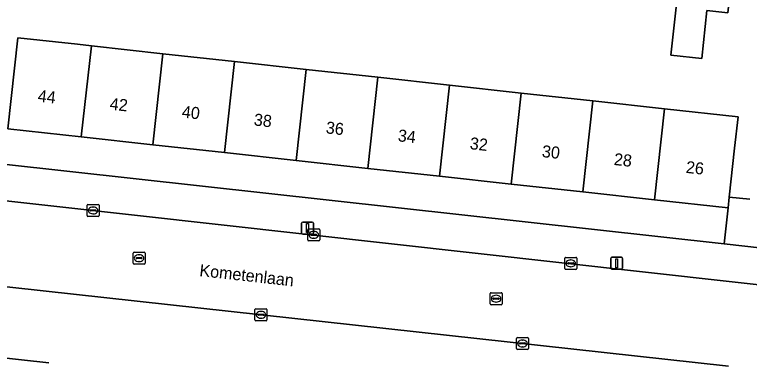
# Model space of a CAD drawing. Extents: x 161928 to 163071, y 386474 to 387428.
# Drawn here: x 162431.4 to 162492.6, y 387178.2 to 387206.9 of the extents above; entities that cross this region are included whole.
import ezdxf

# ---------------------------------------------------------------- set-up
doc = ezdxf.new("R2010")
doc.units = 0
for name, color, linetype in [('IMGEO_Erf', 7, 'Continuous'), ('IMGEO_Kolk', 7, 'Continuous'), ('IMGEO_Lichtmast', 7, 'Continuous'), ('IMGEO_Openbare_ruimte_label', 7, 'Continuous'), ('IMGEO_Pand', 7, 'Continuous'), ('IMGEO_Pand_nummerreeks', 7, 'Continuous'), ('IMGEO_Parkeervlak_open', 7, 'Continuous'), ('IMGEO_Rijbaan_lokaal_open', 7, 'Continuous'), ('IMGEO_Rioolput', 7, 'Continuous'), ('IMGEO_Voetpad_open', 7, 'Continuous')]:
    doc.layers.add(name, color=color, linetype=linetype)

msp = doc.modelspace()

# ---------------------------------------------------------------- linework, layer by layer
at = {"layer": 'IMGEO_Erf'}
for points in [[(162494.621, 387209.531), (162491.096, 387209.923), (162490.78, 387207.078), (162489.048, 387207.27), (162488.608, 387203.274), (162486.034, 387203.557), (162486.474, 387207.556)], [(162430.511, 387194.477), (162490.472, 387187.854), (162490.8, 387190.839), (162484.688, 387191.51), (162478.724, 387192.166), (162472.76, 387192.821), (162466.796, 387193.476), (162460.832, 387194.132), (162454.867, 387194.787), (162448.903, 387195.442), (162442.939, 387196.097), (162436.975, 387196.753), (162430.864, 387197.424), (162431.698, 387205.011), (162436.669, 387204.465), (162437.809, 387204.34), (162443.773, 387203.684), (162449.737, 387203.029), (162455.701, 387202.374), (162461.666, 387201.719), (162467.63, 387201.063), (162473.594, 387200.408), (162479.558, 387199.753), (162485.522, 387199.097), (162491.633, 387198.426), (162491.346, 387195.81), (162490.9, 387191.747), (162492.623, 387191.558)]]:
    msp.add_lwpolyline(points, dxfattribs=at)
at = {"layer": 'IMGEO_Kolk'}
for p, q in [((162437.451, 387190.205), (162437.451, 387191.057)), ((162437.526, 387191.131), (162438.378, 387191.131)), ((162437.753, 387190.674), (162438.151, 387190.674)), ((162437.939, 387190.911), (162437.964, 387190.911)), ((162438.452, 387191.057), (162438.452, 387190.205)), ((162438.378, 387190.131), (162437.526, 387190.131)), ((162437.71, 387190.625), (162437.71, 387190.637)), ((162438.148, 387190.588), (162437.75, 387190.588)), ((162437.962, 387190.351), (162437.937, 387190.351)), ((162438.194, 387190.637), (162438.194, 387190.625)), ((162455.815, 387188.173), (162455.815, 387189.025)), ((162455.89, 387189.099), (162456.742, 387189.099)), ((162456.303, 387188.879), (162456.328, 387188.879)), ((162456.816, 387189.025), (162456.816, 387188.173)), ((162456.074, 387188.593), (162456.074, 387188.605)), ((162456.512, 387188.556), (162456.114, 387188.556)), ((162456.117, 387188.642), (162456.515, 387188.642)), ((162456.326, 387188.319), (162456.301, 387188.319)), ((162456.558, 387188.605), (162456.558, 387188.593)), ((162456.742, 387188.099), (162455.89, 387188.099)), ((162477.211, 387185.798), (162477.211, 387186.65)), ((162477.286, 387186.724), (162478.138, 387186.724)), ((162477.699, 387186.504), (162477.724, 387186.504)), ((162478.212, 387186.65), (162478.212, 387185.798)), ((162477.47, 387186.218), (162477.47, 387186.23)), ((162477.908, 387186.181), (162477.51, 387186.181)), ((162477.513, 387186.267), (162477.911, 387186.267)), ((162477.722, 387185.944), (162477.697, 387185.944)), ((162477.954, 387186.23), (162477.954, 387186.218)), ((162478.138, 387185.724), (162477.286, 387185.724)), ((162451.427, 387181.516), (162451.427, 387182.368)), ((162451.502, 387182.442), (162452.354, 387182.442)), ((162451.915, 387182.222), (162451.94, 387182.222)), ((162452.428, 387182.368), (162452.428, 387181.516)), ((162451.686, 387181.936), (162451.686, 387181.948)), ((162452.124, 387181.899), (162451.726, 387181.899)), ((162451.729, 387181.985), (162452.127, 387181.985)), ((162451.938, 387181.662), (162451.913, 387181.662)), ((162452.17, 387181.948), (162452.17, 387181.936)), ((162452.354, 387181.442), (162451.502, 387181.442)), ((162473.191, 387179.126), (162473.191, 387179.978)), ((162473.266, 387180.052), (162474.118, 387180.052)), ((162473.679, 387179.832), (162473.704, 387179.832)), ((162474.192, 387179.978), (162474.192, 387179.126)), ((162474.118, 387179.052), (162473.266, 387179.052)), ((162473.45, 387179.546), (162473.45, 387179.558)), ((162473.888, 387179.509), (162473.49, 387179.509)), ((162473.493, 387179.595), (162473.891, 387179.595)), ((162473.702, 387179.272), (162473.677, 387179.272)), ((162473.934, 387179.558), (162473.934, 387179.546))]:
    msp.add_line(p, q, dxfattribs=at)
for points in [[(162437.451, 387190.205), (162437.451, 387191.057)], [(162437.526, 387191.131), (162438.378, 387191.131)], [(162438.452, 387191.057), (162438.452, 387190.205)], [(162438.378, 387190.131), (162437.526, 387190.131)], [(162455.815, 387188.173), (162455.815, 387189.025)], [(162455.89, 387189.099), (162456.742, 387189.099)], [(162456.816, 387189.025), (162456.816, 387188.173)], [(162456.742, 387188.099), (162455.89, 387188.099)], [(162477.211, 387185.798), (162477.211, 387186.65)], [(162477.286, 387186.724), (162478.138, 387186.724)], [(162478.212, 387186.65), (162478.212, 387185.798)], [(162478.138, 387185.724), (162477.286, 387185.724)], [(162451.427, 387181.516), (162451.427, 387182.368)], [(162451.502, 387182.442), (162452.354, 387182.442)], [(162452.428, 387182.368), (162452.428, 387181.516)], [(162452.354, 387181.442), (162451.502, 387181.442)], [(162473.191, 387179.126), (162473.191, 387179.978)], [(162473.266, 387180.052), (162474.118, 387180.052)], [(162474.192, 387179.978), (162474.192, 387179.126)], [(162474.118, 387179.052), (162473.266, 387179.052)]]:
    msp.add_lwpolyline(points, dxfattribs=at)
for centre, radius, start, end in [((162437.528, 387191.055), 0.0765, 91.55205, 178.44795), ((162437.528, 387191.055), 0.0765, 91.55205, 178.44795), ((162437.75, 387190.634), 0.0403, 85.87752, 175.75265), ((162438.155, 387190.636), 0.0386, 1.73085, 96.63898), ((162438.376, 387191.055), 0.0765, 1.55205, 88.44795), ((162438.376, 387191.055), 0.0765, 1.55205, 88.44795), ((162437.528, 387190.207), 0.0765, 181.55205, 268.44795), ((162437.528, 387190.207), 0.0765, 181.55205, 268.44795), ((162437.747, 387190.624), 0.0366, 178.93798, 274.71019), ((162438.151, 387190.631), 0.043, 264.86636, 352.45326), ((162438.376, 387190.207), 0.0765, 271.55205, 358.44795), ((162438.376, 387190.207), 0.0765, 271.55205, 358.44795), ((162455.892, 387189.023), 0.0765, 91.55205, 178.44795), ((162455.892, 387189.023), 0.0765, 91.55205, 178.44795), ((162456.74, 387189.023), 0.0765, 1.55205, 88.44795), ((162456.74, 387189.023), 0.0765, 1.55205, 88.44795), ((162456.114, 387188.602), 0.0403, 85.87752, 175.75265), ((162456.111, 387188.592), 0.0366, 178.93798, 274.71019), ((162456.515, 387188.599), 0.043, 264.86636, 352.45326), ((162456.519, 387188.604), 0.0386, 1.73085, 96.63898), ((162455.892, 387188.175), 0.0765, 181.55205, 268.44795), ((162455.892, 387188.175), 0.0765, 181.55205, 268.44795), ((162456.74, 387188.175), 0.0765, 271.55205, 358.44795), ((162456.74, 387188.175), 0.0765, 271.55205, 358.44795), ((162477.288, 387186.648), 0.0765, 91.55205, 178.44795), ((162477.288, 387186.648), 0.0765, 91.55205, 178.44795), ((162478.136, 387186.648), 0.0765, 1.55205, 88.44795), ((162478.136, 387186.648), 0.0765, 1.55205, 88.44795), ((162477.288, 387185.8), 0.0765, 181.55205, 268.44795), ((162477.288, 387185.8), 0.0765, 181.55205, 268.44795), ((162477.51, 387186.227), 0.0403, 85.87752, 175.75265), ((162477.507, 387186.217), 0.0366, 178.93798, 274.71019), ((162477.911, 387186.224), 0.043, 264.86636, 352.45326), ((162477.915, 387186.229), 0.0386, 1.73085, 96.63898), ((162478.136, 387185.8), 0.0765, 271.55205, 358.44795), ((162478.136, 387185.8), 0.0765, 271.55205, 358.44795), ((162451.504, 387182.366), 0.0765, 91.55205, 178.44795), ((162451.504, 387182.366), 0.0765, 91.55205, 178.44795), ((162452.352, 387182.366), 0.0765, 1.55205, 88.44795), ((162452.352, 387182.366), 0.0765, 1.55205, 88.44795), ((162451.504, 387181.518), 0.0765, 181.55205, 268.44795), ((162451.504, 387181.518), 0.0765, 181.55205, 268.44795), ((162451.726, 387181.945), 0.0403, 85.87752, 175.75265), ((162451.723, 387181.935), 0.0366, 178.93798, 274.71019), ((162452.127, 387181.942), 0.043, 264.86636, 352.45326), ((162452.131, 387181.947), 0.0386, 1.73085, 96.63898), ((162452.352, 387181.518), 0.0765, 271.55205, 358.44795), ((162452.352, 387181.518), 0.0765, 271.55205, 358.44795), ((162473.268, 387179.976), 0.0765, 91.55205, 178.44795), ((162473.268, 387179.976), 0.0765, 91.55205, 178.44795), ((162474.116, 387179.976), 0.0765, 1.55205, 88.44795), ((162474.116, 387179.976), 0.0765, 1.55205, 88.44795), ((162473.268, 387179.128), 0.0765, 181.55205, 268.44795), ((162473.268, 387179.128), 0.0765, 181.55205, 268.44795), ((162473.49, 387179.555), 0.0403, 85.87752, 175.75265), ((162473.487, 387179.545), 0.0366, 178.93798, 274.71019), ((162473.891, 387179.552), 0.043, 264.86636, 352.45326), ((162473.895, 387179.557), 0.0386, 1.73085, 96.63898), ((162474.116, 387179.128), 0.0765, 271.55205, 358.44795), ((162474.116, 387179.128), 0.0765, 271.55205, 358.44795)]:
    msp.add_arc(centre, radius, start, end, dxfattribs=at)
for centre, major_axis, ratio, start_param, end_param in [((162437.938, 387190.631), (-0.387, 0.002), 0.722429, 4.712389, 7.853982), ((162437.963, 387190.631), (-0.39, 0.002), 0.717154, 1.570796, 4.712389), ((162456.302, 387188.599), (-0.387, 0.002), 0.722429, 4.712389, 7.853982), ((162456.327, 387188.599), (-0.39, 0.002), 0.717154, 1.570796, 4.712389), ((162477.698, 387186.224), (-0.387, 0.002), 0.722429, 4.712389, 7.853982), ((162477.723, 387186.224), (-0.39, 0.002), 0.717154, 1.570796, 4.712389), ((162451.914, 387181.942), (-0.387, 0.002), 0.722429, 4.712389, 7.853982), ((162451.939, 387181.942), (-0.39, 0.002), 0.717154, 1.570796, 4.712389), ((162473.678, 387179.552), (-0.387, 0.002), 0.722429, 4.712389, 7.853982), ((162473.703, 387179.552), (-0.39, 0.002), 0.717154, 1.570796, 4.712389)]:
    msp.add_ellipse(centre, major_axis=major_axis, ratio=ratio, start_param=start_param, end_param=end_param, dxfattribs=at)
at = {"layer": 'IMGEO_Lichtmast'}
for p, q in [((162455.3, 387188.757), (162455.3, 387189.557)), ((162455.3, 387189.557), (162455.3, 387188.757)), ((162455.4, 387189.657), (162456.19, 387189.657)), ((162456.19, 387189.657), (162455.4, 387189.657)), ((162456.29, 387189.557), (162456.29, 387188.757)), ((162456.29, 387188.757), (162456.29, 387189.557)), ((162456.19, 387188.657), (162455.4, 387188.657)), ((162455.4, 387188.657), (162456.19, 387188.657)), ((162481.032, 387185.828), (162481.032, 387186.628)), ((162481.032, 387186.628), (162481.032, 387185.828)), ((162481.132, 387186.728), (162481.922, 387186.728)), ((162481.922, 387186.728), (162481.132, 387186.728)), ((162482.022, 387186.628), (162482.022, 387185.828)), ((162482.022, 387185.828), (162482.022, 387186.628)), ((162481.922, 387185.728), (162481.132, 387185.728)), ((162481.132, 387185.728), (162481.922, 387185.728))]:
    msp.add_line(p, q, dxfattribs=at)
for points in [[(162455.72, 387189.532), (162455.87, 387189.532), (162455.87, 387188.782), (162455.72, 387188.782), (162455.72, 387189.532)], [(162481.452, 387186.603), (162481.602, 387186.603), (162481.602, 387185.853), (162481.452, 387185.853), (162481.452, 387186.603)]]:
    msp.add_lwpolyline(points, dxfattribs=at)
for centre, start, end in [((162455.4, 387189.557), 90, 180), ((162455.4, 387189.557), 90, 180), ((162456.19, 387189.557), 0, 90), ((162456.19, 387189.557), 360, 90), ((162455.4, 387188.757), 180, 270), ((162455.4, 387188.757), 180, 270), ((162456.19, 387188.757), 270, 0), ((162456.19, 387188.757), 270, 0), ((162481.132, 387186.628), 90, 180), ((162481.132, 387186.628), 90, 180), ((162481.922, 387186.628), 0, 90), ((162481.922, 387186.628), 360, 90), ((162481.132, 387185.828), 180, 270), ((162481.132, 387185.828), 180, 270), ((162481.922, 387185.828), 270, 0), ((162481.922, 387185.828), 270, 0)]:
    msp.add_arc(centre, 0.1, start, end, dxfattribs=at)
at = {"layer": 'IMGEO_Pand'}
for points in [[(162491.096, 387209.923), (162486.787, 387210.402), (162486.474, 387207.556), (162486.034, 387203.557), (162488.608, 387203.274), (162489.048, 387207.27), (162490.78, 387207.078)], [(162437.809, 387204.34), (162436.669, 387204.465), (162431.698, 387205.011), (162430.864, 387197.424), (162436.975, 387196.753)], [(162436.975, 387196.753), (162442.939, 387196.097), (162443.773, 387203.684), (162437.809, 387204.34)], [(162442.939, 387196.097), (162448.903, 387195.442), (162449.737, 387203.029), (162443.773, 387203.684)], [(162455.701, 387202.374), (162449.737, 387203.029), (162448.903, 387195.442), (162454.867, 387194.787)], [(162454.867, 387194.787), (162460.832, 387194.132), (162461.666, 387201.719), (162455.701, 387202.374)], [(162460.832, 387194.132), (162466.796, 387193.476), (162467.63, 387201.063), (162461.666, 387201.719)], [(162473.594, 387200.408), (162467.63, 387201.063), (162466.796, 387193.476), (162472.76, 387192.821)], [(162472.76, 387192.821), (162478.724, 387192.166), (162479.558, 387199.753), (162473.594, 387200.408)], [(162478.724, 387192.166), (162484.688, 387191.51), (162485.522, 387199.097), (162479.558, 387199.753)], [(162491.346, 387195.81), (162491.633, 387198.426), (162485.522, 387199.097), (162484.688, 387191.51), (162490.8, 387190.839), (162490.9, 387191.747)]]:
    msp.add_lwpolyline(points, close=True, dxfattribs=at)
at = {"layer": 'IMGEO_Parkeervlak_open'}
for points in [[(162490.852, 387177.669), (162423.416, 387185.075)], [(162406.202, 387181.015), (162434.282, 387177.931)]]:
    msp.add_lwpolyline(points, dxfattribs=at)
at = {"layer": 'IMGEO_Rijbaan_lokaal_open'}
for points in [[(162505.212, 387179.047), (162499.448, 387183.627), (162498.102, 387183.921), (162427.206, 387191.813)], [(162423.416, 387185.075), (162490.852, 387177.669)]]:
    msp.add_lwpolyline(points, dxfattribs=at)
at = {"layer": 'IMGEO_Rioolput'}
for p, q in [((162441.285, 387186.232), (162441.285, 387187.084)), ((162441.36, 387187.158), (162442.212, 387187.158)), ((162442.286, 387187.084), (162442.286, 387186.232)), ((162441.544, 387186.652), (162441.544, 387186.664)), ((162441.982, 387186.615), (162441.584, 387186.615)), ((162441.587, 387186.701), (162441.985, 387186.701)), ((162441.796, 387186.378), (162441.771, 387186.378)), ((162441.773, 387186.938), (162441.798, 387186.938)), ((162442.028, 387186.664), (162442.028, 387186.652)), ((162442.212, 387186.158), (162441.36, 387186.158)), ((162471.001, 387182.855), (162471.001, 387183.707)), ((162471.076, 387183.781), (162471.928, 387183.781)), ((162471.303, 387183.324), (162471.701, 387183.324)), ((162471.489, 387183.561), (162471.514, 387183.561)), ((162472.002, 387183.707), (162472.002, 387182.855)), ((162471.928, 387182.781), (162471.076, 387182.781)), ((162471.26, 387183.275), (162471.26, 387183.287)), ((162471.698, 387183.238), (162471.3, 387183.238)), ((162471.512, 387183.001), (162471.487, 387183.001)), ((162471.744, 387183.287), (162471.744, 387183.275))]:
    msp.add_line(p, q, dxfattribs=at)
for points in [[(162441.285, 387186.232), (162441.285, 387187.084)], [(162441.36, 387187.158), (162442.212, 387187.158)], [(162442.286, 387187.084), (162442.286, 387186.232)], [(162442.212, 387186.158), (162441.36, 387186.158)], [(162471.001, 387182.855), (162471.001, 387183.707)], [(162471.076, 387183.781), (162471.928, 387183.781)], [(162472.002, 387183.707), (162472.002, 387182.855)], [(162471.928, 387182.781), (162471.076, 387182.781)]]:
    msp.add_lwpolyline(points, dxfattribs=at)
for centre, radius, start, end in [((162441.362, 387187.082), 0.0765, 91.55205, 178.44795), ((162441.362, 387187.082), 0.0765, 91.55205, 178.44795), ((162442.21, 387187.082), 0.0765, 1.55205, 88.44795), ((162442.21, 387187.082), 0.0765, 1.55205, 88.44795), ((162441.584, 387186.661), 0.0403, 85.87752, 175.75265), ((162441.581, 387186.651), 0.0366, 178.93798, 274.71019), ((162441.985, 387186.658), 0.043, 264.86636, 352.45326), ((162441.989, 387186.663), 0.0386, 1.73085, 96.63898), ((162441.362, 387186.234), 0.0765, 181.55205, 268.44795), ((162441.362, 387186.234), 0.0765, 181.55205, 268.44795), ((162442.21, 387186.234), 0.0765, 271.55205, 358.44795), ((162442.21, 387186.234), 0.0765, 271.55205, 358.44795), ((162471.078, 387183.705), 0.0765, 91.55205, 178.44795), ((162471.078, 387183.705), 0.0765, 91.55205, 178.44795), ((162471.3, 387183.284), 0.0403, 85.87752, 175.75265), ((162471.705, 387183.286), 0.0386, 1.73085, 96.63898), ((162471.926, 387183.705), 0.0765, 1.55205, 88.44795), ((162471.926, 387183.705), 0.0765, 1.55205, 88.44795), ((162471.078, 387182.857), 0.0765, 181.55205, 268.44795), ((162471.078, 387182.857), 0.0765, 181.55205, 268.44795), ((162471.297, 387183.274), 0.0366, 178.93798, 274.71019), ((162471.701, 387183.281), 0.043, 264.86636, 352.45326), ((162471.926, 387182.857), 0.0765, 271.55205, 358.44795), ((162471.926, 387182.857), 0.0765, 271.55205, 358.44795)]:
    msp.add_arc(centre, radius, start, end, dxfattribs=at)
for centre, major_axis, ratio, start_param, end_param in [((162441.772, 387186.658), (-0.387, 0.002), 0.722429, 4.712389, 7.853982), ((162441.797, 387186.658), (-0.39, 0.002), 0.717154, 1.570796, 4.712389), ((162471.488, 387183.281), (-0.387, 0.002), 0.722429, 4.712389, 7.853982), ((162471.513, 387183.281), (-0.39, 0.002), 0.717154, 1.570796, 4.712389)]:
    msp.add_ellipse(centre, major_axis=major_axis, ratio=ratio, start_param=start_param, end_param=end_param, dxfattribs=at)
at = {"layer": 'IMGEO_Voetpad_open'}
msp.add_lwpolyline([(162500, 387188.985), (162500.184, 387190.771), (162500, 387190.791), (162494.167, 387191.407), (162493.675, 387187.5), (162490.472, 387187.854), (162430.511, 387194.477), (162429.335, 387194.607), (162424.479, 387195.143), (162424.212, 387192.741), (162424.151, 387192.153), (162427.206, 387191.813), (162498.102, 387183.921), (162499.448, 387183.627)], close=True, dxfattribs=at)
for points in [[(162492.623, 387191.558), (162490.9, 387191.747), (162490.8, 387190.839), (162490.472, 387187.854), (162493.675, 387187.5)], [(162434.282, 387177.931), (162406.202, 387181.015)]]:
    msp.add_lwpolyline(points, dxfattribs=at)

# ---------------------------------------------------------------- texts
at = {"layer": 'IMGEO_Openbare_ruimte_label'}
msp.add_text('Kometenlaan', height=1, rotation=353.68512, dxfattribs=at).set_placement((162446.773, 387185.169))
at = {"layer": 'IMGEO_Pand_nummerreeks'}
for s, rotation, p in [('44', 353.73022, (162433.315, 387199.689)), ('42', 353.73022, (162439.305, 387199.032)), ('40', 353.73022, (162445.305, 387198.372)), ('38', 353.73022, (162451.298, 387197.714)), ('36', 353.73022, (162457.289, 387197.055)), ('34', 353.73022, (162463.283, 387196.397)), ('32', 353.73022, (162469.273, 387195.739)), ('30', 353.73022, (162475.273, 387195.08)), ('28', 353.73022, (162481.266, 387194.421)), ('26', 353.73184, (162487.257, 387193.763))]:
    msp.add_text(s, height=1, rotation=rotation, dxfattribs=at).set_placement(p)

doc.saveas('drawing.dxf')
